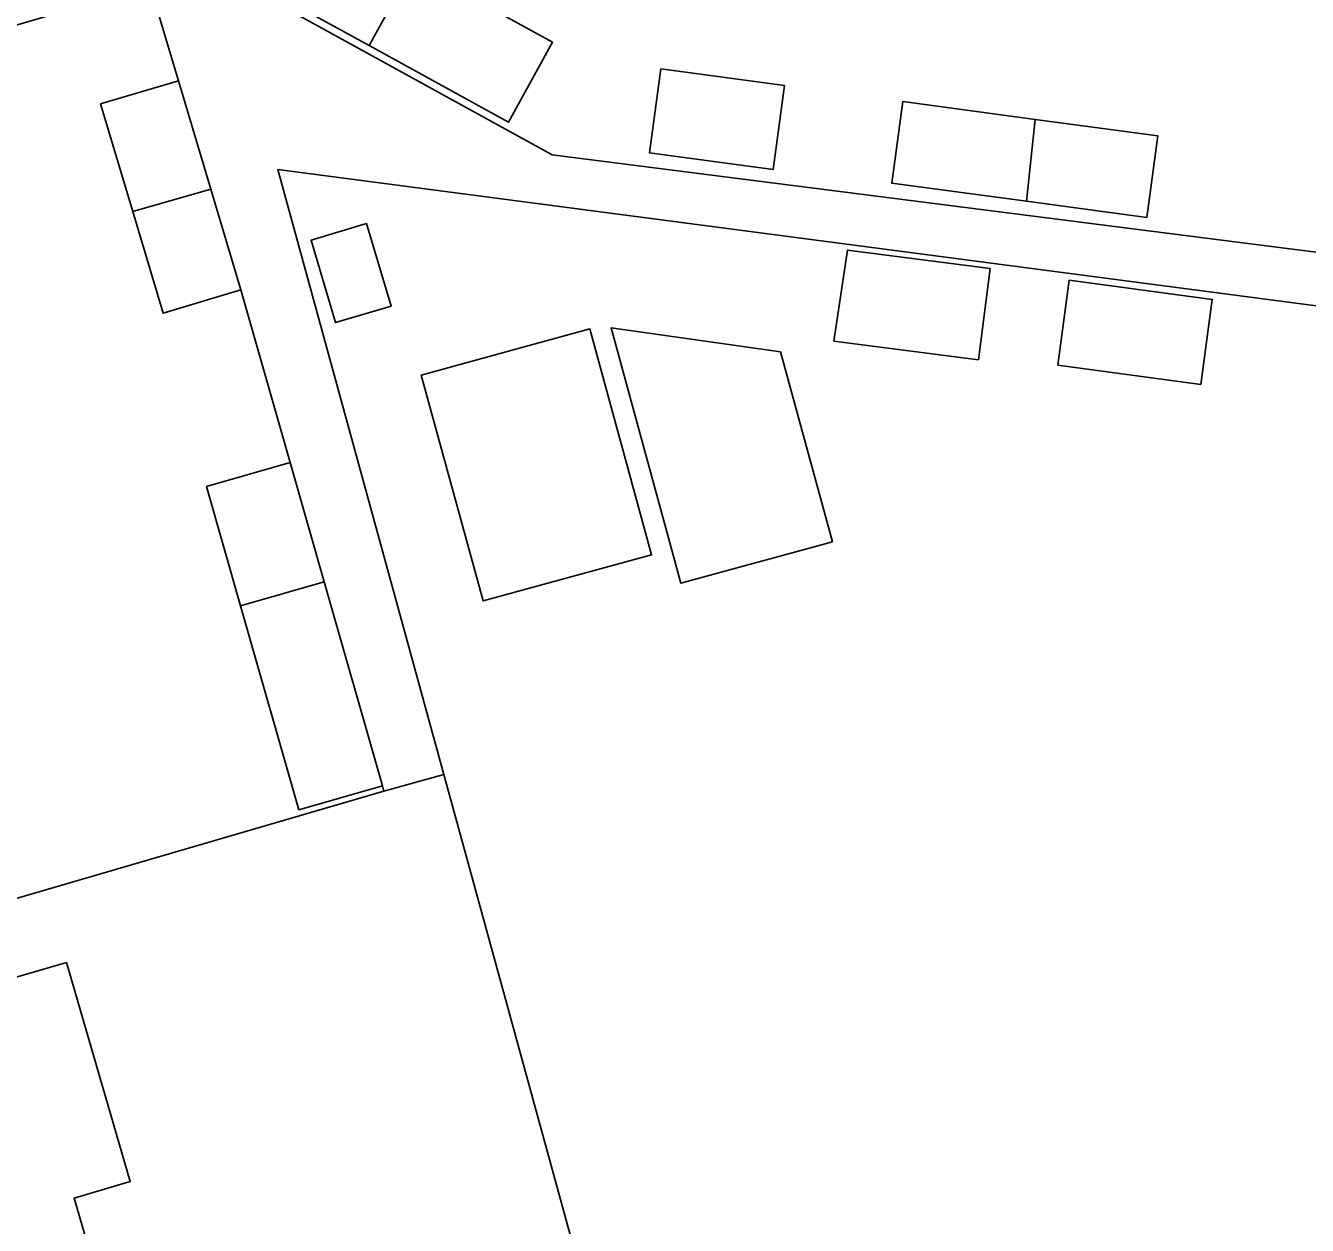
# Model space of a CAD drawing. Extents: x 159262 to 160143, y 383399 to 384319.
# Drawn here: x 159651.47 to 159684.32, y 383971.01 to 384001.77 of the extents above; entities that cross this region are included whole.
import ezdxf

# ---------------------------------------------------------------- set-up
doc = ezdxf.new("R2010")
doc.units = 0
for name, color, linetype in [('IMGEO_Erf', 7, 'Continuous'), ('IMGEO_Pand', 7, 'Continuous'), ('IMGEO_Parkeervlak_open', 7, 'Continuous'), ('IMGEO_Voetpad_open', 7, 'Continuous')]:
    doc.layers.add(name, color=color, linetype=linetype)

msp = doc.modelspace()

# ---------------------------------------------------------------- linework, layer by layer
at = {"layer": 'IMGEO_Erf'}
for points in [[(159656.587, 384003.071), (159664.966, 383998.457), (159687.827, 383995.544), (159688.001, 383995.871), (159685.972, 383996.955), (159687.48, 383999.777), (159689.509, 383998.693), (159702.26, 384022.319)], [(159650.048, 383979.049), (159660.65, 383982.143), (159660.612, 383982.277), (159658.472, 383981.666), (159656.977, 383986.898), (159656.104, 383989.955), (159658.244, 383990.566), (159656.984, 383994.994), (159654.989, 383994.399), (159654.213, 383997.003), (159653.389, 383999.764), (159655.384, 384000.358), (159654.657, 384002.796)], [(159694.64, 383993.266), (159657.934, 383998.086), (159662.19, 383982.569), (159666.545, 383966.695), (159669.804, 383961.359), (159670.967, 383957.007), (159673.563, 383957.701), (159672.326, 383962.331), (159675.033, 383963.054), (159677.74, 383963.778), (159678.958, 383959.221), (159681.333, 383959.855), (159683.709, 383960.491), (159682.49, 383965.056), (159685.284, 383965.802)]]:
    msp.add_lwpolyline(points, dxfattribs=at)
for points in [[(159664.974, 384001.347), (159663.845, 383999.293), (159660.269, 384001.258), (159656.97, 384003.071), (159658.099, 384005.126), (159661.398, 384003.313)], [(159670.917, 384000.235), (159670.626, 383998.079), (159667.46, 383998.506), (159667.75, 384000.661)], [(159680.485, 383998.946), (159680.203, 383996.852), (159677.121, 383997.267), (159673.668, 383997.732), (159673.95, 383999.826), (159677.342, 383999.369)], [(159659.412, 383994.157), (159658.782, 383996.27), (159660.202, 383996.694), (159660.832, 383994.58)], [(159672.186, 383993.682), (159672.534, 383996.015), (159676.19, 383995.543), (159675.887, 383993.203)], [(159677.921, 383993.065), (159678.215, 383995.246), (159681.88, 383994.752), (159681.586, 383992.571)], [(159663.19, 383987.022), (159661.606, 383992.812), (159665.927, 383993.995), (159667.512, 383988.205)], [(159668.263, 383987.476), (159666.472, 383994.022), (159670.813, 383993.406), (159672.145, 383988.538)]]:
    msp.add_lwpolyline(points, close=True, dxfattribs=at)
at = {"layer": 'IMGEO_Pand'}
for points in [[(159661.398, 384003.313), (159658.099, 384005.126), (159656.97, 384003.071), (159660.269, 384001.258)], [(159661.398, 384003.313), (159660.269, 384001.258), (159663.845, 383999.293), (159664.974, 384001.347)], [(159667.46, 383998.506), (159670.626, 383998.079), (159670.917, 384000.235), (159667.75, 384000.661)], [(159654.213, 383997.003), (159656.213, 383997.579), (159655.384, 384000.358), (159653.389, 383999.764)], [(159677.121, 383997.267), (159677.342, 383999.369), (159673.95, 383999.826), (159673.668, 383997.732)], [(159677.342, 383999.369), (159677.121, 383997.267), (159680.203, 383996.852), (159680.485, 383998.946)], [(159654.213, 383997.003), (159654.989, 383994.399), (159656.984, 383994.994), (159656.213, 383997.579)], [(159658.782, 383996.27), (159659.412, 383994.157), (159660.832, 383994.58), (159660.202, 383996.694)], [(159676.19, 383995.543), (159672.534, 383996.015), (159672.186, 383993.682), (159675.887, 383993.203)], [(159677.921, 383993.065), (159681.586, 383992.571), (159681.88, 383994.752), (159678.215, 383995.246)], [(159661.606, 383992.812), (159663.19, 383987.022), (159667.512, 383988.205), (159665.927, 383993.995)], [(159666.472, 383994.022), (159668.263, 383987.476), (159672.145, 383988.538), (159670.813, 383993.406)], [(159658.244, 383990.566), (159656.104, 383989.955), (159656.977, 383986.898), (159659.117, 383987.509)], [(159659.117, 383987.509), (159656.977, 383986.898), (159658.472, 383981.666), (159660.612, 383982.277)]]:
    msp.add_lwpolyline(points, close=True, dxfattribs=at)
msp.add_lwpolyline([(159650.922, 383944.377), (159655.94, 383945.817), (159655.341, 383947.903), (159660.347, 383949.358), (159660.611, 383948.449), (159661.151, 383948.606), (159664.657, 383949.625), (159664.937, 383948.665), (159667.519, 383949.416), (159667.24, 383950.377), (159669.525, 383951.042), (159668.126, 383955.845), (159667.602, 383957.64), (159666.554, 383957.335), (159661.214, 383955.779), (159659.245, 383955.205), (159658.666, 383957.193), (159657.071, 383956.728), (159652.707, 383971.711), (159654.148, 383972.131), (159652.51, 383977.75), (159645.5, 383975.707)], dxfattribs=at)
at = {"layer": 'IMGEO_Parkeervlak_open'}
msp.add_lwpolyline([(159645.5, 383975.707), (159652.51, 383977.75), (159654.148, 383972.131), (159652.707, 383971.711), (159657.071, 383956.728), (159658.666, 383957.193), (159659.245, 383955.205), (159661.214, 383955.779), (159666.554, 383957.335), (159667.602, 383957.64), (159668.126, 383955.845), (159669.525, 383951.042), (159669.932, 383949.645), (159672.732, 383950.375), (159671.492, 383955.041), (159670.967, 383957.007), (159669.804, 383961.359), (159666.545, 383966.695), (159662.19, 383982.569), (159660.65, 383982.143), (159650.048, 383979.049)], dxfattribs=at)
at = {"layer": 'IMGEO_Voetpad_open'}
for points in [[(159702.26, 384022.319), (159689.509, 383998.693), (159688.001, 383995.871), (159687.827, 383995.544), (159664.966, 383998.457), (159656.587, 384003.071)], [(159654.699, 384004.43), (159639.69, 383999.714), (159637.646, 383999.117), (159632.859, 383997.719), (159633.204, 383996.537), (159637.996, 383997.936), (159639.998, 383998.52), (159654.657, 384002.796), (159655.384, 384000.358), (159656.213, 383997.579), (159656.984, 383994.994), (159658.244, 383990.566), (159659.117, 383987.509), (159660.612, 383982.277), (159660.65, 383982.143), (159662.19, 383982.569), (159657.934, 383998.086), (159694.64, 383993.266)]]:
    msp.add_lwpolyline(points, dxfattribs=at)

doc.saveas('drawing.dxf')
